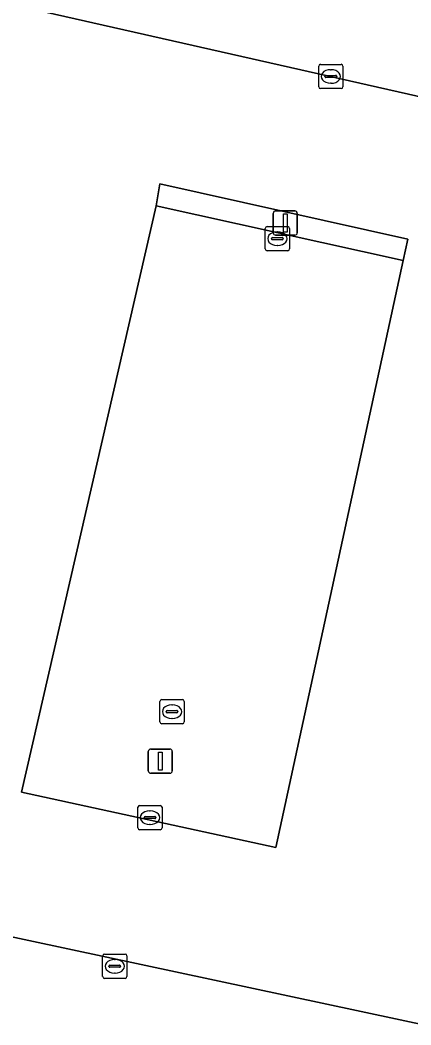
# Model space of a CAD drawing. Extents: x 162172 to 163187, y 382874 to 383685.
# Drawn here: x 162476.56 to 162492.69, y 383047.77 to 383089.26 of the extents above; entities that cross this region are included whole.
import ezdxf

# ---------------------------------------------------------------- set-up
doc = ezdxf.new("R2010")
doc.units = 0
for name, color, linetype in [('IMGEO_Kolk', 7, 'Continuous'), ('IMGEO_Lichtmast', 7, 'Continuous'), ('IMGEO_Parkeervlak_open', 7, 'Continuous'), ('IMGEO_Rijbaan_lokaal_open', 7, 'Continuous'), ('IMGEO_Verkeerseiland_open', 7, 'Continuous'), ('IMGEO_Voetpad_open', 7, 'Continuous')]:
    doc.layers.add(name, color=color, linetype=linetype)

msp = doc.modelspace()

# ---------------------------------------------------------------- linework, layer by layer
at = {"layer": 'IMGEO_Kolk'}
for p, q in [((162488.884, 383086.503), (162488.884, 383087.355)), ((162488.959, 383087.429), (162489.811, 383087.429)), ((162489.372, 383087.209), (162489.397, 383087.209)), ((162489.885, 383087.355), (162489.885, 383086.503)), ((162489.143, 383086.923), (162489.143, 383086.935)), ((162489.581, 383086.886), (162489.183, 383086.886)), ((162489.186, 383086.972), (162489.584, 383086.972)), ((162489.627, 383086.935), (162489.627, 383086.923)), ((162489.811, 383086.429), (162488.959, 383086.429)), ((162489.395, 383086.649), (162489.37, 383086.649)), ((162486.679, 383079.805), (162486.679, 383080.657)), ((162486.754, 383080.731), (162487.606, 383080.731)), ((162487.167, 383080.511), (162487.192, 383080.511)), ((162487.68, 383080.657), (162487.68, 383079.805)), ((162486.938, 383080.225), (162486.938, 383080.237)), ((162487.376, 383080.188), (162486.978, 383080.188)), ((162486.981, 383080.274), (162487.379, 383080.274)), ((162487.422, 383080.237), (162487.422, 383080.225)), ((162487.606, 383079.731), (162486.754, 383079.731)), ((162487.19, 383079.951), (162487.165, 383079.951)), ((162482.332, 383060.273), (162482.332, 383061.125)), ((162482.407, 383061.199), (162483.259, 383061.199)), ((162482.82, 383060.979), (162482.845, 383060.979)), ((162483.333, 383061.125), (162483.333, 383060.273)), ((162482.591, 383060.693), (162482.591, 383060.705)), ((162483.029, 383060.656), (162482.631, 383060.656)), ((162482.634, 383060.742), (162483.032, 383060.742)), ((162483.075, 383060.705), (162483.075, 383060.693)), ((162483.259, 383060.199), (162482.407, 383060.199)), ((162482.843, 383060.419), (162482.818, 383060.419)), ((162481.494, 383056.825), (162482.346, 383056.825)), ((162481.419, 383055.899), (162481.419, 383056.751)), ((162481.907, 383056.605), (162481.932, 383056.605)), ((162482.42, 383056.751), (162482.42, 383055.899)), ((162481.678, 383056.319), (162481.678, 383056.331)), ((162482.116, 383056.282), (162481.718, 383056.282)), ((162481.721, 383056.368), (162482.119, 383056.368)), ((162481.93, 383056.045), (162481.905, 383056.045)), ((162482.162, 383056.331), (162482.162, 383056.319)), ((162482.346, 383055.825), (162481.494, 383055.825)), ((162479.968, 383049.762), (162479.968, 383050.614)), ((162480.043, 383050.688), (162480.895, 383050.688)), ((162480.969, 383050.614), (162480.969, 383049.762)), ((162480.227, 383050.182), (162480.227, 383050.194)), ((162480.27, 383050.231), (162480.668, 383050.231)), ((162480.456, 383050.468), (162480.481, 383050.468)), ((162480.711, 383050.194), (162480.711, 383050.182)), ((162480.665, 383050.145), (162480.267, 383050.145)), ((162480.479, 383049.908), (162480.454, 383049.908)), ((162480.895, 383049.688), (162480.043, 383049.688))]:
    msp.add_line(p, q, dxfattribs=at)
for points in [[(162488.884, 383086.503), (162488.884, 383087.355)], [(162488.959, 383087.429), (162489.811, 383087.429)], [(162489.885, 383087.355), (162489.885, 383086.503)], [(162489.811, 383086.429), (162488.959, 383086.429)], [(162486.679, 383079.805), (162486.679, 383080.657)], [(162486.754, 383080.731), (162487.606, 383080.731)], [(162487.68, 383080.657), (162487.68, 383079.805)], [(162487.606, 383079.731), (162486.754, 383079.731)], [(162482.332, 383060.273), (162482.332, 383061.125)], [(162482.407, 383061.199), (162483.259, 383061.199)], [(162483.333, 383061.125), (162483.333, 383060.273)], [(162483.259, 383060.199), (162482.407, 383060.199)], [(162481.494, 383056.825), (162482.346, 383056.825)], [(162481.419, 383055.899), (162481.419, 383056.751)], [(162482.42, 383056.751), (162482.42, 383055.899)], [(162482.346, 383055.825), (162481.494, 383055.825)], [(162479.968, 383049.762), (162479.968, 383050.614)], [(162480.043, 383050.688), (162480.895, 383050.688)], [(162480.969, 383050.614), (162480.969, 383049.762)], [(162480.895, 383049.688), (162480.043, 383049.688)]]:
    msp.add_lwpolyline(points, dxfattribs=at)
for centre, radius, start, end in [((162488.961, 383087.353), 0.0765, 91.552, 178.448), ((162488.961, 383087.353), 0.0765, 91.552, 178.448), ((162489.809, 383087.353), 0.0765, 1.552, 88.448), ((162489.809, 383087.353), 0.0765, 1.552, 88.448), ((162489.183, 383086.932), 0.0403, 85.8775, 175.7526), ((162489.18, 383086.922), 0.0366, 178.938, 274.7102), ((162489.584, 383086.929), 0.043, 264.8664, 352.4533), ((162489.588, 383086.934), 0.0386, 1.7309, 96.639), ((162488.961, 383086.505), 0.0765, 181.552, 268.448), ((162488.961, 383086.505), 0.0765, 181.552, 268.448), ((162489.809, 383086.505), 0.0765, 271.552, 358.448), ((162489.809, 383086.505), 0.0765, 271.552, 358.448), ((162486.756, 383080.655), 0.0765, 91.552, 178.448), ((162486.756, 383080.655), 0.0765, 91.552, 178.448), ((162487.604, 383080.655), 0.0765, 1.552, 88.448), ((162487.604, 383080.655), 0.0765, 1.552, 88.448), ((162486.978, 383080.234), 0.0403, 85.8775, 175.7526), ((162486.975, 383080.224), 0.0366, 178.938, 274.7102), ((162487.379, 383080.231), 0.043, 264.8664, 352.4533), ((162487.383, 383080.236), 0.0386, 1.7309, 96.639), ((162486.756, 383079.807), 0.0765, 181.552, 268.448), ((162486.756, 383079.807), 0.0765, 181.552, 268.448), ((162487.604, 383079.807), 0.0765, 271.552, 358.448), ((162487.604, 383079.807), 0.0765, 271.552, 358.448), ((162482.409, 383061.123), 0.0765, 91.552, 178.448), ((162482.409, 383061.123), 0.0765, 91.552, 178.448), ((162483.257, 383061.123), 0.0765, 1.552, 88.448), ((162483.257, 383061.123), 0.0765, 1.552, 88.448), ((162482.631, 383060.702), 0.0403, 85.8775, 175.7526), ((162482.628, 383060.692), 0.0366, 178.938, 274.7102), ((162483.032, 383060.699), 0.043, 264.8664, 352.4533), ((162483.036, 383060.704), 0.0386, 1.7309, 96.639), ((162482.409, 383060.275), 0.0765, 181.552, 268.448), ((162482.409, 383060.275), 0.0765, 181.552, 268.448), ((162483.257, 383060.275), 0.0765, 271.552, 358.448), ((162483.257, 383060.275), 0.0765, 271.552, 358.448), ((162481.496, 383056.749), 0.0765, 91.552, 178.448), ((162481.496, 383056.749), 0.0765, 91.552, 178.448), ((162482.344, 383056.749), 0.0765, 1.552, 88.448), ((162482.344, 383056.749), 0.0765, 1.552, 88.448), ((162481.718, 383056.328), 0.0403, 85.8775, 175.7526), ((162481.715, 383056.318), 0.0366, 178.938, 274.7102), ((162482.119, 383056.325), 0.043, 264.8664, 352.4533), ((162482.123, 383056.33), 0.0386, 1.7309, 96.639), ((162481.496, 383055.901), 0.0765, 181.552, 268.448), ((162481.496, 383055.901), 0.0765, 181.552, 268.448), ((162482.344, 383055.901), 0.0765, 271.552, 358.448), ((162482.344, 383055.901), 0.0765, 271.552, 358.448), ((162480.045, 383050.612), 0.0765, 91.552, 178.448), ((162480.045, 383050.612), 0.0765, 91.552, 178.448), ((162480.893, 383050.612), 0.0765, 1.552, 88.448), ((162480.893, 383050.612), 0.0765, 1.552, 88.448), ((162480.267, 383050.191), 0.0403, 85.8775, 175.7526), ((162480.672, 383050.193), 0.0386, 1.7309, 96.639), ((162480.264, 383050.181), 0.0366, 178.938, 274.7102), ((162480.668, 383050.188), 0.043, 264.8664, 352.4533), ((162480.045, 383049.764), 0.0765, 181.552, 268.448), ((162480.045, 383049.764), 0.0765, 181.552, 268.448), ((162480.893, 383049.764), 0.0765, 271.552, 358.448), ((162480.893, 383049.764), 0.0765, 271.552, 358.448)]:
    msp.add_arc(centre, radius, start, end, dxfattribs=at)
for centre, major_axis, ratio, start_param, end_param in [((162489.371, 383086.929), (-0.387, 0.002), 0.722429, 4.712389, 7.853982), ((162489.396, 383086.929), (-0.39, 0.002), 0.717154, 1.570796, 4.712389), ((162487.166, 383080.231), (-0.387, 0.002), 0.722429, 4.712389, 7.853982), ((162487.191, 383080.231), (-0.39, 0.002), 0.717154, 1.570796, 4.712389), ((162482.819, 383060.699), (-0.387, 0.002), 0.722429, 4.712389, 7.853982), ((162482.844, 383060.699), (-0.39, 0.002), 0.717154, 1.570796, 4.712389), ((162481.906, 383056.325), (-0.387, 0.002), 0.722429, 4.712389, 7.853982), ((162481.931, 383056.325), (-0.39, 0.002), 0.717154, 1.570796, 4.712389), ((162480.455, 383050.188), (-0.387, 0.002), 0.722429, 4.712389, 7.853982), ((162480.48, 383050.188), (-0.39, 0.002), 0.717154, 1.570796, 4.712389)]:
    msp.add_ellipse(centre, major_axis=major_axis, ratio=ratio, start_param=start_param, end_param=end_param, dxfattribs=at)
at = {"layer": 'IMGEO_Lichtmast'}
for p, q in [((162487.106, 383081.376), (162487.896, 383081.376)), ((162487.896, 383081.376), (162487.106, 383081.376)), ((162487.006, 383080.476), (162487.006, 383081.276)), ((162487.006, 383081.276), (162487.006, 383080.476)), ((162487.996, 383081.276), (162487.996, 383080.476)), ((162487.996, 383080.476), (162487.996, 383081.276)), ((162487.896, 383080.376), (162487.106, 383080.376)), ((162487.106, 383080.376), (162487.896, 383080.376)), ((162481.852, 383058.254), (162481.852, 383059.054)), ((162481.852, 383059.054), (162481.852, 383058.254)), ((162481.952, 383059.154), (162482.742, 383059.154)), ((162482.742, 383059.154), (162481.952, 383059.154)), ((162482.842, 383059.054), (162482.842, 383058.254)), ((162482.842, 383058.254), (162482.842, 383059.054)), ((162482.742, 383058.154), (162481.952, 383058.154)), ((162481.952, 383058.154), (162482.742, 383058.154))]:
    msp.add_line(p, q, dxfattribs=at)
for points in [[(162487.426, 383081.251), (162487.576, 383081.251), (162487.576, 383080.501), (162487.426, 383080.501), (162487.426, 383081.251)], [(162482.272, 383059.029), (162482.422, 383059.029), (162482.422, 383058.279), (162482.272, 383058.279), (162482.272, 383059.029)]]:
    msp.add_lwpolyline(points, dxfattribs=at)
for centre, start, end in [((162487.106, 383081.276), 90, 180), ((162487.106, 383081.276), 90, 180), ((162487.896, 383081.276), 0, 90), ((162487.896, 383081.276), 360, 90), ((162487.106, 383080.476), 180, 270), ((162487.106, 383080.476), 180, 270), ((162487.896, 383080.476), 270, 0), ((162487.896, 383080.476), 270, 0), ((162481.952, 383059.054), 90, 180), ((162481.952, 383059.054), 90, 180), ((162482.742, 383059.054), 0, 90), ((162482.742, 383059.054), 360, 90), ((162481.952, 383058.254), 180, 270), ((162481.952, 383058.254), 180, 270), ((162482.742, 383058.254), 270, 0), ((162482.742, 383058.254), 270, 0)]:
    msp.add_arc(centre, 0.1, start, end, dxfattribs=at)
at = {"layer": 'IMGEO_Parkeervlak_open'}
for points in [[(162492.364, 383079.333), (162482.175, 383081.586), (162476.615, 383057.37), (162487.114, 383055.096)], [(162449.867, 383057.026), (162448.717, 383051.807), (162494.028, 383041.886), (162537.65, 383032.335), (162538.864, 383038.014)]]:
    msp.add_lwpolyline(points, close=True, dxfattribs=at)
at = {"layer": 'IMGEO_Rijbaan_lokaal_open'}
for points in [[(162541.036, 383075.236), (162458.188, 383093.991)], [(162448.511, 383057.335), (162449.867, 383057.026), (162538.864, 383038.014), (162539.046, 383038.87), (162542.923, 383056.195), (162545.109, 383065.887), (162545.233, 383065.861), (162545.324, 383066.29)]]:
    msp.add_lwpolyline(points, dxfattribs=at)
msp.add_lwpolyline([(162492.557, 383080.208), (162492.364, 383079.333), (162487.114, 383055.096), (162476.615, 383057.37), (162482.175, 383081.586), (162482.33, 383082.499)], close=True, dxfattribs=at)
at = {"layer": 'IMGEO_Verkeerseiland_open'}
msp.add_lwpolyline([(162492.364, 383079.333), (162492.557, 383080.208), (162482.33, 383082.499), (162482.175, 383081.586)], close=True, dxfattribs=at)
at = {"layer": 'IMGEO_Voetpad_open'}
msp.add_lwpolyline([(162458.188, 383093.991), (162541.036, 383075.236)], dxfattribs=at)

doc.saveas('drawing.dxf')
